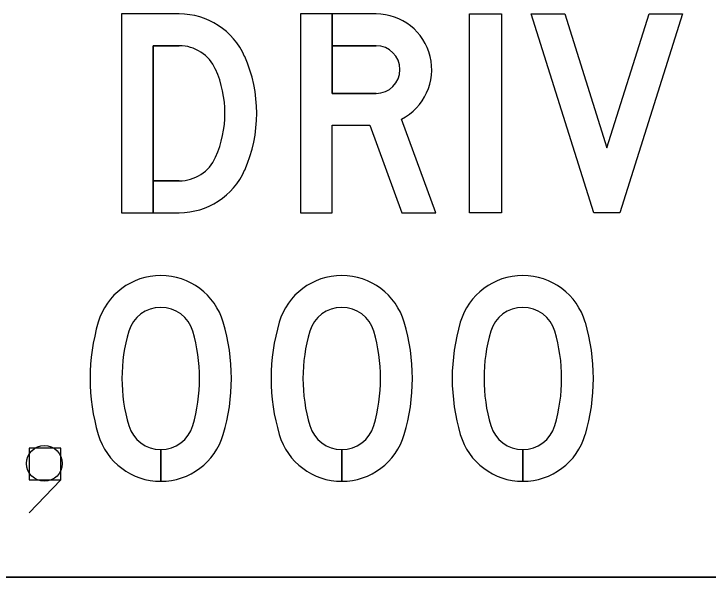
# Model space of a CAD drawing. Extents: x 42133 to 45533, y 41351 to 47951.
# Drawn here: x 42554.24 to 42568.16, y 43875.95 to 43887.25 of the extents above; entities that cross this region are included whole.
import ezdxf

# ---------------------------------------------------------------- set-up
doc = ezdxf.new("R2010")
doc.units = 0
doc.layers.add('P_TRAF_SIGN_SignDetails', color=7, linetype='Continuous')

msp = doc.modelspace()

# ---------------------------------------------------------------- linework, layer by layer
at = {"layer": 'P_TRAF_SIGN_SignDetails'}
for p, q in [((42557.556, 43887.25), (42556.398, 43887.25)), ((42557.556, 43886.611), (42557.036, 43886.611)), ((42557.556, 43883.898), (42557.036, 43883.898)), ((42557.556, 43883.898), (42557.036, 43883.898)), ((42557.186, 43878.508), (42557.186, 43877.87)), ((42557.186, 43877.87), (42557.186, 43878.508)), ((42557.186, 43878.508), (42557.186, 43877.87)), ((42557.186, 43877.87), (42557.186, 43878.508)), ((42560.816, 43877.87), (42560.816, 43878.508)), ((42560.816, 43877.87), (42560.816, 43878.508)), ((42560.817, 43878.508), (42560.817, 43877.87)), ((42560.817, 43878.508), (42560.817, 43877.87)), ((42564.447, 43877.87), (42564.447, 43878.508)), ((42564.447, 43877.87), (42564.447, 43878.508)), ((42564.448, 43878.508), (42564.448, 43877.87)), ((42564.448, 43878.508), (42564.448, 43877.87)), ((42524.403, 43875.947), (42588.244, 43875.947)), ((42524.403, 43875.947), (42588.244, 43875.947)), ((42588.244, 43875.947), (42524.403, 43875.947))]:
    msp.add_line(p, q, dxfattribs=at)
for points in [[(42556.398, 43887.25), (42556.398, 43883.26), (42557.556, 43883.26)], [(42557.556, 43887.25), (42556.398, 43887.25), (42556.398, 43883.26), (42557.036, 43883.26), (42557.036, 43886.611), (42557.556, 43886.611)], [(42557.556, 43887.25), (42556.398, 43887.25), (42556.398, 43883.26), (42557.036, 43883.26), (42557.036, 43886.611), (42557.556, 43886.611)], [(42561.504, 43885.654), (42560.627, 43885.654), (42560.627, 43887.25), (42559.989, 43887.25), (42559.989, 43883.26), (42560.627, 43883.26), (42560.627, 43885.015), (42561.377, 43885.015), (42562.022, 43883.26), (42562.702, 43883.26), (42562.012, 43885.137)], [(42561.504, 43885.654), (42560.627, 43885.654), (42560.627, 43887.25), (42559.989, 43887.25), (42559.989, 43883.26), (42560.627, 43883.26), (42560.627, 43885.015), (42561.377, 43885.015), (42562.022, 43883.26), (42562.702, 43883.26), (42562.012, 43885.137)], [(42561.504, 43887.25), (42559.989, 43887.25), (42559.989, 43883.26), (42560.627, 43883.26), (42560.627, 43885.015), (42561.377, 43885.015), (42562.022, 43883.26), (42562.702, 43883.26), (42562.012, 43885.137)], [(42560.627, 43887.25), (42560.627, 43886.611), (42561.504, 43886.611)], [(42561.504, 43887.25), (42560.627, 43887.25)], [(42560.627, 43887.25), (42560.627, 43886.611), (42561.504, 43886.611)], [(42561.504, 43887.25), (42560.627, 43887.25)], [(42557.036, 43886.611), (42557.036, 43883.898), (42557.556, 43883.898)], [(42561.504, 43886.611), (42560.627, 43886.611), (42560.627, 43885.654), (42561.504, 43885.654)], [(42557.036, 43883.898), (42557.036, 43883.26), (42557.556, 43883.26)], [(42557.036, 43883.898), (42557.036, 43883.26), (42557.556, 43883.26)], [(42554.545, 43877.235), (42555.179, 43877.902), (42555.179, 43878.536), (42554.545, 43878.536), (42554.545, 43877.902), (42555.179, 43877.902)]]:
    msp.add_lwpolyline(points, dxfattribs=at)
for points in [[(42563.38, 43887.25), (42564.019, 43887.25), (42564.019, 43883.26), (42563.38, 43883.26)], [(42563.38, 43887.25), (42564.019, 43887.25), (42564.019, 43883.26), (42563.38, 43883.26)], [(42563.38, 43887.25), (42564.019, 43887.25), (42564.019, 43883.26), (42563.38, 43883.26)], [(42565.287, 43887.25), (42566.133, 43884.561), (42566.98, 43887.25), (42567.65, 43887.25), (42566.393, 43883.26), (42565.874, 43883.26), (42564.617, 43887.25)], [(42565.287, 43887.25), (42566.133, 43884.561), (42566.98, 43887.25), (42567.65, 43887.25), (42566.393, 43883.26), (42565.874, 43883.26), (42564.617, 43887.25)], [(42565.287, 43887.25), (42566.133, 43884.561), (42566.98, 43887.25), (42567.65, 43887.25), (42566.393, 43883.26), (42565.874, 43883.26), (42564.617, 43887.25)]]:
    msp.add_lwpolyline(points, close=True, dxfattribs=at)
for radius, start in [(1.117, 297.0278), (1.117, 297.0278), (1.117, 297.0278), (0.479, 270), (0.479, 270), (0.479, 270)]:
    msp.add_arc((42561.504, 43886.132), radius, start, 90, dxfattribs=at)
for centre, major_axis, ratio, start_param, end_param in [((42557.556, 43885.813), (0, 1.436), 0.999994, 5.13024, 6.283185), ((42557.556, 43885.813), (0, 1.436), 0.999994, 5.13024, 6.283185), ((42557.556, 43885.813), (0, 1.436), 0.999994, 5.13024, 6.283185), ((42557.556, 43885.813), (0, 0.798), 0.999994, 5.13024, 6.283185), ((42557.556, 43885.813), (0, 0.798), 0.999994, 5.13024, 6.283185), ((42557.556, 43885.813), (0, 0.798), 0.999994, 5.13024, 6.283185), ((42556.298, 43885.255), (0, 2.813), 0.999994, 4.294538, 5.13024), ((42556.298, 43885.255), (0, 2.813), 0.999994, 4.294538, 5.13024), ((42556.298, 43885.255), (0, 2.813), 0.999994, 4.294538, 5.13024), ((42556.298, 43885.255), (0, 2.175), 0.999994, 4.294538, 5.13024), ((42556.298, 43885.255), (0, 2.175), 0.999994, 4.294538, 5.13024), ((42556.298, 43885.255), (0, 2.175), 0.999994, 4.294538, 5.13024), ((42557.556, 43884.696), (0, 0.798), 0.999994, 3.141593, 4.294538), ((42557.556, 43884.696), (0, 0.798), 0.999994, 3.141593, 4.294538), ((42557.556, 43884.696), (0, 0.798), 0.999994, 3.141593, 4.294538), ((42557.556, 43884.696), (0, 1.436), 0.999994, 3.141593, 4.294538), ((42557.556, 43884.696), (0, 1.436), 0.999994, 3.141593, 4.294538), ((42557.556, 43884.696), (0, 1.436), 0.999994, 3.141593, 4.294538), ((42557.186, 43880.692), (0, 1.307), 0.999995, 4.998666, 7.567705), ((42557.186, 43880.692), (0, 1.307), 0.999995, 4.998666, 7.567705), ((42557.186, 43880.692), (0, 1.307), 0.999995, 4.998666, 7.567705), ((42560.816, 43880.692), (0, 1.307), 0.999998, 4.998666, 7.567705), ((42560.816, 43880.692), (0, 1.307), 0.999998, 4.998666, 7.567705), ((42560.816, 43880.692), (0, 1.307), 0.999998, 4.998666, 7.567705), ((42564.447, 43880.692), (0, 1.307), 0.999994, 4.998666, 7.567705), ((42564.447, 43880.692), (0, 1.307), 0.999994, 4.998666, 7.567705), ((42564.447, 43880.692), (0, 1.307), 0.999994, 4.998666, 7.567705), ((42557.186, 43880.692), (0, 0.669), 0.999995, 4.998666, 7.567705), ((42557.186, 43880.692), (0, 0.669), 0.999995, 4.998666, 7.567705), ((42557.186, 43880.692), (0, 0.669), 0.999995, 4.998666, 7.567705), ((42560.816, 43880.692), (0, 0.669), 0.999998, 4.998666, 7.567705), ((42560.816, 43880.692), (0, 0.669), 0.999998, 4.998666, 7.567705), ((42560.816, 43880.692), (0, 0.669), 0.999998, 4.998666, 7.567705), ((42564.447, 43880.692), (0, 0.669), 0.999994, 4.998666, 7.567705), ((42564.447, 43880.692), (0, 0.669), 0.999994, 4.998666, 7.567705), ((42564.447, 43880.692), (0, 0.669), 0.999994, 4.998666, 7.567705), ((42559.759, 43879.935), (0, 3.99), 0.999995, 1.284519, 1.857073), ((42559.759, 43879.935), (0, 3.99), 0.999995, 1.284519, 1.857073), ((42559.759, 43879.935), (0, 3.99), 0.999995, 1.284519, 1.857073), ((42554.612, 43879.935), (0, 3.99), 0.999995, 4.426112, 4.998666), ((42554.612, 43879.935), (0, 3.99), 0.999995, 4.426112, 4.998666), ((42554.612, 43879.935), (0, 3.99), 0.999995, 4.426112, 4.998666), ((42563.39, 43879.935), (0, 3.99), 0.999998, 1.284519, 1.857073), ((42563.39, 43879.935), (0, 3.99), 0.999998, 1.284519, 1.857073), ((42563.39, 43879.935), (0, 3.99), 0.999998, 1.284519, 1.857073), ((42558.243, 43879.935), (0, 3.99), 0.999998, 4.426112, 4.998666), ((42558.243, 43879.935), (0, 3.99), 0.999998, 4.426112, 4.998666), ((42558.243, 43879.935), (0, 3.99), 0.999998, 4.426112, 4.998666), ((42567.021, 43879.935), (0, 3.99), 0.999994, 1.284519, 1.857073), ((42567.021, 43879.935), (0, 3.99), 0.999994, 1.284519, 1.857073), ((42567.021, 43879.935), (0, 3.99), 0.999994, 1.284519, 1.857073), ((42561.874, 43879.935), (0, 3.99), 0.999994, 4.426112, 4.998666), ((42561.874, 43879.935), (0, 3.99), 0.999994, 4.426112, 4.998666), ((42561.874, 43879.935), (0, 3.99), 0.999994, 4.426112, 4.998666), ((42559.759, 43879.935), (0, 3.352), 0.999995, 1.284519, 1.857073), ((42559.759, 43879.935), (0, 3.352), 0.999995, 1.284519, 1.857073), ((42559.759, 43879.935), (0, 3.352), 0.999995, 1.284519, 1.857073), ((42554.612, 43879.935), (0, 3.352), 0.999995, 4.426112, 4.998666), ((42554.612, 43879.935), (0, 3.352), 0.999995, 4.426112, 4.998666), ((42554.612, 43879.935), (0, 3.352), 0.999995, 4.426112, 4.998666), ((42563.39, 43879.935), (0, 3.352), 0.999998, 1.284519, 1.857073), ((42563.39, 43879.935), (0, 3.352), 0.999998, 1.284519, 1.857073), ((42563.39, 43879.935), (0, 3.352), 0.999998, 1.284519, 1.857073), ((42558.243, 43879.935), (0, 3.352), 0.999998, 4.426112, 4.998666), ((42558.243, 43879.935), (0, 3.352), 0.999998, 4.426112, 4.998666), ((42558.243, 43879.935), (0, 3.352), 0.999998, 4.426112, 4.998666), ((42567.021, 43879.935), (0, 3.352), 0.999994, 1.284519, 1.857073), ((42567.021, 43879.935), (0, 3.352), 0.999994, 1.284519, 1.857073), ((42567.021, 43879.935), (0, 3.352), 0.999994, 1.284519, 1.857073), ((42561.874, 43879.935), (0, 3.352), 0.999994, 4.426112, 4.998666), ((42561.874, 43879.935), (0, 3.352), 0.999994, 4.426112, 4.998666), ((42561.874, 43879.935), (0, 3.352), 0.999994, 4.426112, 4.998666), ((42557.186, 43879.177), (0, 0.669), 0.999995, 1.857073, 4.426112), ((42557.186, 43879.177), (0, 0.669), 0.999995, 1.857073, 3.141593), ((42557.186, 43879.177), (0, 0.669), 0.999995, 1.857073, 3.141593), ((42557.186, 43879.177), (0, 0.669), 0.999995, 3.141891, 4.426112), ((42557.186, 43879.177), (0, 0.669), 0.999995, 3.141891, 4.426112), ((42560.816, 43879.177), (0, 0.669), 0.999998, 1.857073, 4.426112), ((42560.816, 43879.177), (0, 0.669), 0.999998, 1.857073, 3.141593), ((42560.816, 43879.177), (0, 0.669), 0.999998, 1.857073, 3.141593), ((42560.816, 43879.177), (0, 0.669), 0.999998, 3.141891, 4.426112), ((42560.816, 43879.177), (0, 0.669), 0.999998, 3.141891, 4.426112), ((42564.447, 43879.177), (0, 0.669), 0.999994, 1.857073, 4.426112), ((42564.447, 43879.177), (0, 0.669), 0.999994, 1.857073, 3.141593), ((42564.447, 43879.177), (0, 0.669), 0.999994, 1.857073, 3.141593), ((42564.447, 43879.177), (0, 0.669), 0.999994, 3.141891, 4.426112), ((42564.447, 43879.177), (0, 0.669), 0.999994, 3.141891, 4.426112), ((42557.186, 43879.177), (0, 1.307), 0.999995, 1.857073, 4.426112), ((42557.186, 43879.177), (0, 1.307), 0.999995, 1.857073, 3.141593), ((42557.186, 43879.177), (0, 1.307), 0.999995, 1.857073, 3.141593), ((42557.186, 43879.177), (0, 1.307), 0.999995, 3.141745, 4.426112), ((42557.186, 43879.177), (0, 1.307), 0.999995, 3.141745, 4.426112), ((42560.816, 43879.177), (0, 1.307), 0.999998, 1.857073, 4.426112), ((42560.816, 43879.177), (0, 1.307), 0.999998, 1.857073, 3.141593), ((42560.816, 43879.177), (0, 1.307), 0.999998, 1.857073, 3.141593), ((42560.816, 43879.177), (0, 1.307), 0.999998, 3.141745, 4.426112), ((42560.816, 43879.177), (0, 1.307), 0.999998, 3.141745, 4.426112), ((42564.447, 43879.177), (0, 1.307), 0.999994, 1.857073, 4.426112), ((42564.447, 43879.177), (0, 1.307), 0.999994, 1.857073, 3.141593), ((42564.447, 43879.177), (0, 1.307), 0.999994, 1.857073, 3.141593), ((42564.447, 43879.177), (0, 1.307), 0.999994, 3.141745, 4.426112), ((42564.447, 43879.177), (0, 1.307), 0.999994, 3.141745, 4.426112)]:
    msp.add_ellipse(centre, major_axis=major_axis, ratio=ratio, start_param=start_param, end_param=end_param, dxfattribs=at)
msp.add_ellipse((42554.851, 43878.229), major_axis=(0, 0.359), ratio=0.999986, dxfattribs=at)
msp.add_ellipse((42554.851, 43878.229), major_axis=(0, 0.359), ratio=0.999986, dxfattribs=at)
msp.add_ellipse((42554.851, 43878.229), major_axis=(0, 0.359), ratio=0.999986, dxfattribs=at)

doc.saveas('drawing.dxf')
